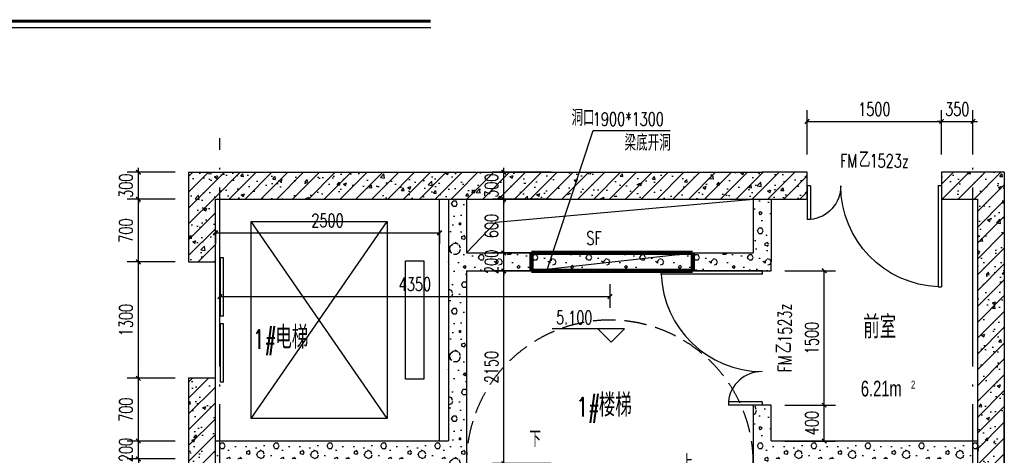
# Model space of a CAD drawing. Extents: x 797781 to 1255204, y 21234 to 1024248.
# Tile 878 of 1056: x 1179382 to 1190366, y 585066 to 589930. Entities that reach past the tile are written whole.
import ezdxf

# ---------------------------------------------------------------- set-up
doc = ezdxf.new("R2010")
doc.units = 0
doc.header["$LTSCALE"] = 1000
doc.header["$MEASUREMENT"] = 0
doc.linetypes.add('230303生产综合楼-平面图_t8$0$DASH', pattern=[0.35, 0.25, -0.1])
doc.linetypes.add('230303生产综合楼-平面图_t8$0$DOTE', pattern=[2.42, 2, -0.2, 0.02, -0.2])
for name, color, linetype in [('230303生产综合楼-平面图_t8$0$A-PLAN-EVTR', 2, 'Continuous'), ('230303生产综合楼-平面图_t8$0$AXIS', 3, 'Continuous'), ('230303生产综合楼-平面图_t8$0$DIM_ELEV', 3, 'Continuous'), ('230303生产综合楼-平面图_t8$0$DIM_LEAD', 3, 'Continuous'), ('230303生产综合楼-平面图_t8$0$DIM_SYMB', 3, 'Continuous'), ('230303生产综合楼-平面图_t8$0$DOOR_FIRE', 4, 'Continuous'), ('230303生产综合楼-平面图_t8$0$DOOR_FIRE_TEXT', 7, 'Continuous'), ('230303生产综合楼-平面图_t8$0$DOTE', 1, '230303生产综合楼-平面图_t8$0$DOTE'), ('230303生产综合楼-平面图_t8$0$DUCT-加压送风管', 1, 'Continuous'), ('230303生产综合楼-平面图_t8$0$H-楼板留洞', 6, 'Continuous'), ('230303生产综合楼-平面图_t8$0$PUB_DIM', 3, 'Continuous'), ('230303生产综合楼-平面图_t8$0$PUB_HATCH', 8, 'Continuous'), ('230303生产综合楼-平面图_t8$0$PUB_TEXT', 7, 'Continuous'), ('230303生产综合楼-平面图_t8$0$SPACE', 7, 'Continuous'), ('230303生产综合楼-平面图_t8$0$WALL', 40, 'Continuous'), ('230303生产综合楼-平面图_t8$0$WINDOW', 4, 'Continuous'), ('230303生产综合楼-平面图_t8$0$条件', 7, 'Continuous'), ('230303生产综合楼-平面图_t8$0$板洞', 6, 'Continuous'), ('230303生产综合楼-平面图_t8$0$轮廓', 2, 'Continuous'), ('PUB_DIM', 3, 'Continuous')]:
    doc.layers.add(name, color=color, linetype=linetype)
doc.styles.add('230303生产综合楼-平面图_t8$0$_HZTXT', font='@HZTXT_E', dxfattribs={"width": 0.7, "bigfont": '@@HZTXT'})
doc.styles.add('230303生产综合楼-平面图_t8$0$_TCH_DIM', font='SIMPLEX', dxfattribs={"bigfont": 'GBCBIG'})
doc.styles.add('230303生产综合楼-平面图_T8$0$_TCH_DIM_T3', font='SIMPLEX', dxfattribs={"width": 0.705882, "bigfont": 'GBCBIG'})
doc.styles.add('230303生产综合楼-平面图_t8$0$_TCH_WINDOW', font='SIMPLEX', dxfattribs={"height": 3.5, "bigfont": 'GBCBIG'})
doc.styles.add('_TCH_DIM_T3', font='SIMPLEX', dxfattribs={"width": 0.705882, "bigfont": 'GBCBIG'})
doc.dimstyles.new('230303生产综合楼-平面图_T8$0$_TCH_ARCH&&50', dxfattribs={"dimtxt": 148.75, "dimasz": 50, "dimexe": 125, "dimexo": 150, "dimgap": 63.125, "dimtad": 1, "dimdec": 0, "dimzin": 0, "dimdsep": 46, "dimtxsty": '230303生产综合楼-平面图_T8$0$_TCH_DIM_T3', "dimblk": '230303生产综合楼-平面图_t8$0$_ArchTick', "dimcen": 0.09, "dimclrt": 7, "dimazin": 2, "dimtfac": 1, "dimtdec": 0, "dimtix": 1, "dimtmove": 2, "dimatfit": 3, "dimfxl": 1, "dimtolj": 1, "dimtzin": 0, "dimarcsym": 0})
doc.dimstyles.new('_TCH_ARCH&&50', dxfattribs={"dimtxt": 148.75, "dimasz": 50, "dimexe": 125, "dimexo": 150, "dimgap": 63.125, "dimtad": 1, "dimdec": 0, "dimzin": 0, "dimdsep": 46, "dimtxsty": '_TCH_DIM_T3', "dimblk": 'ARCHTICK', "dimcen": 0.09, "dimclrt": 7, "dimazin": 2, "dimtfac": 1, "dimtdec": 0, "dimtix": 1, "dimtmove": 2, "dimatfit": 3, "dimfxl": 1, "dimtolj": 1, "dimtzin": 0, "dimarcsym": 0})
pattern_1 = [(45, (0, 0), (-88.388348, 88.388348), []), (50, (0, 0), (358.63009, -31.37607), [37.5, -412.5]), (355, (0, 0), (-69.37567, 376.09607), [30, -330]), (100.4514, (29.9, -2.6), (289.25469, 344.71977), [31.870095, -350.57106]), (46.1842, (0, 100), (533.62052, -82.7595), [56.25, -618.75]), (96.6356, (44.47, 93.1), (467.33135, 487.05894), [47.80514, -525.8565]), (351.1842, (0, 100), (467.33097, 487.0593), [45, -495]), (21, (50, 75), (298.453526, -201.309445), [37.5, -412.5]), (326, (50, 75), (121.65767, 362.57502), [30, -330]), (71.4514, (74.87, 58.22), (420.11131, 161.26525), [31.870095, -350.57106]), (37.5, (0, 0), (6.079928, 166.446927), [0, -326, 0, -335, 0, -331.25]), (7.5, (0, 0), (131.534769, 197.205856), [0, -191, 0, -318.5, 0, -126.25]), (327.5, (-111.5, 0), (266.911218, -11.277436), [0, -125, 0, -390, 0, -517.5]), (317.5, (-161.5, 0), (291.593085, 50.05249), [0, -162.5, 0, -259, 0, -367.5])]
pattern_2 = [(0, (177, -183), (300, 600), [0, -600]), (0, (-174, -264), (300, 600), [0, -600]), (0, (21, -270), (300, 600), [0, -600]), (0, (234, -93), (300, 600), [0, -600]), (0, (-15, -300), (300, 600), [0, -600]), (0, (294, 285), (300, 600), [0, -600]), (0, (111, 237), (300, 600), [0, -600]), (0, (207, 162), (300, 600), [0, -600]), (0, (-282, 150), (300, 600), [0, -600]), (0, (12, 123), (300, 600), [0, -600]), (0, (-102, -30), (300, 600), [0, -600]), (0, (-96, -255), (300, 600), [0, -600]), (0, (129, -279), (300, 600), [0, -600]), (0, (294, -15), (300, 600), [0, -600]), (0, (-267, -108), (300, 600), [0, -600]), (0, (-216, -6), (300, 600), [0, -600]), (0, (18, -48), (300, 600), [0, -600]), (0, (-66, -135), (300, 600), [0, -600]), (0, (-114, 63), (300, 600), [0, -600]), (0, (-39, 288), (300, 600), [0, -600]), (0, (-243, -234), (300, 600), [0, -600]), (0, (87, 165), (300, 600), [0, -600]), (0, (-192, 174), (300, 600), [0, -600]), (0, (-240, 252), (300, 600), [0, -600]), (130.601294, (257.143, 97.143), (-1499.9999834, 1800.0000079), [26.34155, -11037.111]), (18.434949, (214.29, 108.57), (1499.9999945, 599.9999956), [27.10524, -3767.6279]), (90, (214.3, 82.86), (300, 600), [25.71428, -1174.28565]), (161.565051, (240, 74.29), (-1500.0000076, 599.999955), [27.10524, -3767.6279]), (53.130102, (240, 74.29), (300.000001, 600), [28.57143, -2971.4285]), (135, (262.86, -231.43), (-300.000036, 599.99996), [24.24366, -1672.8126]), (45, (228.57, -231.43), (299.999998, 599.999998), [24.24366, -1672.8126]), (135, (245.71, -248.57), (-300.000036, 599.99996), [24.24366, -1672.8126]), (45, (245.71, -248.57), (299.999998, 599.999998), [24.24366, -1672.8126]), (116.56505, (-25.7, 171.43), (-5e-05, 1199.99997), [31.94383, -638.8765]), (180, (-40, 200), (-300, 600), [34.28572, -565.71425]), (63.43495, (-88.57, 171.43), (3e-06, 1200), [31.94383, -638.8765]), (116.56505, (-74.3, 142.86), (-5e-05, 1199.99997), [31.94383, -638.8765]), (0, (-74.3, 142.86), (300, 600), [34.28572, -565.71425]), (63.43495, (-40, 142.86), (3e-06, 1200), [31.94383, -638.8765]), (107.102728, (200, -31.429), (-899.9999656, 3000.00000484), [38.86135, -16282.9025]), (143.972626, (188.57, 5.714), (-5699.9999277, 4199.9999952), [38.86135, -8122.02]), (180, (157.14, 28.6), (-300, 600), [37.14286, -562.8571]), (36.0273733, (88.57, 5.714), (5699.9999579, 4199.9999547), [38.86135, -8122.02]), (71.565051, (77.14, -28.57), (900.0000046, 2999.999995), [36.14032, -3758.5928]), (107.102728, (88.571, -65.714), (-899.9999656, 3000.00000484), [38.86135, -16282.9025]), (143.972626, (120, -88.57), (-5699.9999277, 4199.9999952), [38.86135, -8122.02]), (0, (120, -88.6), (300, 600), [37.14286, -562.8571]), (36.0273733, (157.143, -88.57), (5699.9999579, 4199.9999547), [38.86135, -8122.02]), (71.565051, (188.57, -65.71), (900.0000046, 2999.999995), [36.14032, -3758.5928]), (150.255118, (205.714, 248.57), (-900.000002, 599.9999926), [23.03502, -4814.3196]), (90, (185.7, 237.14), (300, 600), [22.85714, -1177.14275]), (29.744881, (185.714, 237.14), (900.0000005, 599.999997), [23.03502, -4814.3196]), (116.56505, (65.7, -177.14), (-5e-05, 1199.99997), [31.94383, -638.8765]), (168.690067, (51.43, -148.57), (-2700.000002, 599.999985), [29.13725, -6089.6855]), (41.185925, (0, -162.857), (7499.99995456, 6599.9999423), [30.37184, -12725.802]), (90, (0, -191.43), (300, 600), [28.57143, -1171.4285]), (138.814074, (22.857, -211.429), (-7499.9998667, 6600.00004204), [30.37184, -12725.802]), (16.6992442, (22.857, -211.429), (9899.9999255, 2999.9999686), [29.82945, -12498.5375]), (60.945396, (51.43, -202.857), (299.9999992, 599.9999947), [29.41609, -12325.3395]), (109.983106, (-185.714, 74.286), (-1500.00000565, 4199.9999889), [33.442, -14012.1975]), (155.556045, (-197.143, 105.714), (-3900.00001487, 1799.9999626), [34.52299, -14465.1315]), (24.4439547, (-260, 105.714), (3900.00000195, 1799.99999134), [34.52299, -14465.1315]), (70.0168934, (-271.429, 74.286), (1500.0000045, 4199.9999896), [33.442, -14012.1975]), (109.983106, (-260, 42.857), (-1500.00000565, 4199.9999889), [33.442, -14012.1975]), (160.016893, (-228.57, 31.43), (-1500.0000009, 599.9999727), [33.442, -6989.3775]), (19.9831065, (-228.57, 31.43), (1499.9999918, 599.999999), [33.442, -6989.3775]), (70.0168934, (-197.143, 42.857), (1500.0000045, 4199.9999896), [33.442, -14012.1975]), (122.005383, (37.14, 20), (-300.0000403, 599.9999694), [26.95423, -5633.434]), (18.434949, (-2.86, 34.29), (1499.9999945, 599.9999956), [27.10524, -3767.6279]), (90, (-2.86, 8.57), (300, 600), [25.71428, -1174.28565]), (161.565051, (22.86, 0), (-1500.0000076, 599.999955), [27.10524, -3767.6279]), (54.4623222, (22.857, 0), (2099.999997, 2999.9999955), [24.57807, -10298.2115]), (116.56505, (-137.14, -125.7), (-5e-05, 1199.99997), [31.94383, -638.8765]), (180, (-151.4, -97.14), (-300, 600), [31.42857, -568.5714]), (59.0362434, (-200, -125.714), (300.000001, 599.999997), [33.31973, -6963.822]), (120.963756, (-182.857, -154.286), (-300.000041, 599.9999724), [33.31973, -6963.822]), (0, (-182.86, -154.3), (300, 600), [31.42857, -568.5714]), (63.43495, (-151.43, -154.3), (3e-06, 1200), [31.94383, -638.8765])]

# ---------------------------------------------------------------- blocks, each defined once
blk = doc.blocks.new('_ArchTick')
at = {"color": 0, "linetype": 'ByBlock', "const_width": 0.4}
blk.add_lwpolyline([(-0.5, -0.5), (0.5, 0.5)], dxfattribs=at)
blk = doc.blocks.new('*D2518')
at = {"layer": 'Defpoints', "color": 0, "transparency": 16777216}
for p in [(1181566, 587698), (1184066, 587698), (1184066, 587551)]:
    blk.add_point(p, dxfattribs=at)
at = {"layer": 'PUB_DIM', "color": 0, "lineweight": -2, "transparency": 16777216}
for p, q in [((1181566, 587551), (1184066, 587551)), ((1181566, 587548), (1181566, 587426)), ((1184066, 587548), (1184066, 587426))]:
    blk.add_line(p, q, dxfattribs=at)
at = {"layer": 'PUB_DIM', "color": 0, "lineweight": -2, "transparency": 16777216, "xscale": 50, "yscale": 50, "zscale": 50, "rotation": 180}
blk.add_blockref('_ArchTick', (1181566, 587551), dxfattribs=at)
at = {"layer": 'PUB_DIM', "color": 0, "lineweight": -2, "transparency": 16777216, "xscale": 50, "yscale": 50, "zscale": 50}
blk.add_blockref('_ArchTick', (1184066, 587551), dxfattribs=at)
at = {"layer": 'PUB_DIM', "color": 7, "transparency": 16777216, "insert": (1182816, 587689), "char_height": 148.8, "attachment_point": 5, "style": '_TCH_DIM_T3'}
blk.add_mtext('\\A1;2500', dxfattribs=at)
blk = doc.blocks.new('230303生产综合楼-平面图_t8$0$_ArchTick')
at = {"color": 0, "linetype": 'ByBlock', "const_width": 0.3}
blk.add_lwpolyline([(-0.5, -0.5), (0.5, 0.5)], dxfattribs=at)
blk = doc.blocks.new('*D3334')
at = {"layer": '230303生产综合楼-平面图_t8$0$PUB_DIM', "color": 0, "lineweight": -2, "transparency": 16777216}
for p, q in [((1181616, 586976), (1181616, 586713)), ((1185966, 586976), (1185966, 586713)), ((1181616, 586838), (1185966, 586838))]:
    blk.add_line(p, q, dxfattribs=at)
at = {"layer": 'Defpoints', "color": 0, "transparency": 16777216}
for p in [(1181616, 587126), (1185966, 587126), (1185966, 586838)]:
    blk.add_point(p, dxfattribs=at)
at = {"layer": '230303生产综合楼-平面图_t8$0$PUB_DIM', "color": 0, "lineweight": -2, "transparency": 16777216, "xscale": 50, "yscale": 50, "zscale": 50, "rotation": 180}
blk.add_blockref('230303生产综合楼-平面图_t8$0$_ArchTick', (1181616, 586838), dxfattribs=at)
at = {"layer": '230303生产综合楼-平面图_t8$0$PUB_DIM', "color": 0, "lineweight": -2, "transparency": 16777216, "xscale": 50, "yscale": 50, "zscale": 50}
blk.add_blockref('230303生产综合楼-平面图_t8$0$_ArchTick', (1185966, 586838), dxfattribs=at)
at = {"layer": '230303生产综合楼-平面图_t8$0$PUB_DIM', "color": 7, "transparency": 16777216, "insert": (1183791, 586976), "char_height": 148.8, "attachment_point": 5, "style": '230303生产综合楼-平面图_T8$0$_TCH_DIM_T3'}
blk.add_mtext('\\A1;4350', dxfattribs=at)
blk = doc.blocks.new('*D3803')
at = {"layer": '230303生产综合楼-平面图_t8$0$AXIS', "color": 0, "lineweight": -2, "transparency": 16777216}
for p, q in [((1185311, 588226), (1184657, 588226)), ((1184782, 588226), (1184782, 588276)), ((1184782, 587926), (1184782, 588226)), ((1185311, 587926), (1184657, 587926)), ((1184782, 587926), (1184782, 587876))]:
    blk.add_line(p, q, dxfattribs=at)
at = {"layer": 'Defpoints', "color": 0, "transparency": 16777216}
for p in [(1184782, 588226), (1185461, 588226), (1185461, 587926)]:
    blk.add_point(p, dxfattribs=at)
at = {"layer": '230303生产综合楼-平面图_t8$0$AXIS', "color": 0, "lineweight": -2, "transparency": 16777216, "xscale": 50, "yscale": 50, "zscale": 50}
for p, rotation in [((1184782, 588226), 270), ((1184782, 587926), 90)]:
    blk.add_blockref('230303生产综合楼-平面图_t8$0$_ArchTick', p, dxfattribs=dict(at, rotation=rotation))
at = {"layer": '230303生产综合楼-平面图_t8$0$AXIS', "color": 7, "transparency": 16777216, "insert": (1184645, 588076), "char_height": 148.8, "attachment_point": 5, "rotation": 90, "style": '230303生产综合楼-平面图_T8$0$_TCH_DIM_T3'}
blk.add_mtext('\\A1;300', dxfattribs=at)
blk = doc.blocks.new('*D3804')
at = {"layer": '230303生产综合楼-平面图_t8$0$AXIS', "color": 0, "lineweight": -2, "transparency": 16777216}
for p, q in [((1185311, 587926), (1184657, 587926)), ((1184782, 587326), (1184782, 587926)), ((1185311, 587326), (1184657, 587326))]:
    blk.add_line(p, q, dxfattribs=at)
at = {"layer": 'Defpoints', "color": 0, "transparency": 16777216}
for p in [(1184782, 587926), (1185461, 587926), (1185461, 587326)]:
    blk.add_point(p, dxfattribs=at)
at = {"layer": '230303生产综合楼-平面图_t8$0$AXIS', "color": 0, "lineweight": -2, "transparency": 16777216, "xscale": 50, "yscale": 50, "zscale": 50}
for p, rotation in [((1184782, 587926), 90), ((1184782, 587326), 270)]:
    blk.add_blockref('230303生产综合楼-平面图_t8$0$_ArchTick', p, dxfattribs=dict(at, rotation=rotation))
at = {"layer": '230303生产综合楼-平面图_t8$0$AXIS', "color": 7, "transparency": 16777216, "insert": (1184645, 587626), "char_height": 148.8, "attachment_point": 5, "rotation": 90, "style": '230303生产综合楼-平面图_T8$0$_TCH_DIM_T3'}
blk.add_mtext('\\A1;600', dxfattribs=at)
blk = doc.blocks.new('*D3805')
at = {"layer": '230303生产综合楼-平面图_t8$0$AXIS', "color": 0, "lineweight": -2, "transparency": 16777216}
for p, q in [((1185311, 587326), (1184657, 587326)), ((1184782, 587326), (1184782, 587376)), ((1184782, 587126), (1184782, 587326)), ((1185311, 587126), (1184657, 587126)), ((1184782, 587126), (1184782, 587076))]:
    blk.add_line(p, q, dxfattribs=at)
at = {"layer": 'Defpoints', "color": 0, "transparency": 16777216}
for p in [(1184782, 587326), (1185461, 587326), (1185461, 587126)]:
    blk.add_point(p, dxfattribs=at)
at = {"layer": '230303生产综合楼-平面图_t8$0$AXIS', "color": 0, "lineweight": -2, "transparency": 16777216, "xscale": 50, "yscale": 50, "zscale": 50}
for p, rotation in [((1184782, 587326), 270), ((1184782, 587126), 90)]:
    blk.add_blockref('230303生产综合楼-平面图_t8$0$_ArchTick', p, dxfattribs=dict(at, rotation=rotation))
at = {"layer": '230303生产综合楼-平面图_t8$0$AXIS', "color": 7, "transparency": 16777216, "insert": (1184645, 587226), "char_height": 148.8, "attachment_point": 5, "rotation": 90, "style": '230303生产综合楼-平面图_T8$0$_TCH_DIM_T3'}
blk.add_mtext('\\A1;200', dxfattribs=at)
blk = doc.blocks.new('*D3806')
at = {"layer": '230303生产综合楼-平面图_t8$0$AXIS', "color": 0, "lineweight": -2, "transparency": 16777216}
for p, q in [((1185311, 587126), (1184657, 587126)), ((1184782, 584976), (1184782, 587126)), ((1185311, 584976), (1184657, 584976))]:
    blk.add_line(p, q, dxfattribs=at)
at = {"layer": 'Defpoints', "color": 0, "transparency": 16777216}
for p in [(1184782, 587126), (1185461, 587126), (1185461, 584976)]:
    blk.add_point(p, dxfattribs=at)
at = {"layer": '230303生产综合楼-平面图_t8$0$AXIS', "color": 0, "lineweight": -2, "transparency": 16777216, "xscale": 50, "yscale": 50, "zscale": 50}
for p, rotation in [((1184782, 587126), 90), ((1184782, 584976), 270)]:
    blk.add_blockref('230303生产综合楼-平面图_t8$0$_ArchTick', p, dxfattribs=dict(at, rotation=rotation))
at = {"layer": '230303生产综合楼-平面图_t8$0$AXIS', "color": 7, "transparency": 16777216, "insert": (1184645, 586051), "char_height": 148.8, "attachment_point": 5, "rotation": 90, "style": '230303生产综合楼-平面图_T8$0$_TCH_DIM_T3'}
blk.add_mtext('\\A1;2150', dxfattribs=at)
blk = doc.blocks.new('*D3810')
at = {"layer": '230303生产综合楼-平面图_t8$0$PUB_DIM', "color": 0, "lineweight": -2, "transparency": 16777216}
for p, q in [((1187916, 587126), (1188482, 587126)), ((1188357, 585626), (1188357, 587126)), ((1187916, 585626), (1188482, 585626))]:
    blk.add_line(p, q, dxfattribs=at)
at = {"layer": 'Defpoints', "color": 0, "transparency": 16777216}
for p in [(1187766, 587126), (1188357, 587126), (1187766, 585626)]:
    blk.add_point(p, dxfattribs=at)
at = {"layer": '230303生产综合楼-平面图_t8$0$PUB_DIM', "color": 0, "lineweight": -2, "transparency": 16777216, "xscale": 50, "yscale": 50, "zscale": 50}
for p, rotation in [((1188357, 587126), 90), ((1188357, 585626), 270)]:
    blk.add_blockref('230303生产综合楼-平面图_t8$0$_ArchTick', p, dxfattribs=dict(at, rotation=rotation))
at = {"layer": '230303生产综合楼-平面图_t8$0$PUB_DIM', "color": 7, "transparency": 16777216, "insert": (1188219, 586376), "char_height": 148.8, "attachment_point": 5, "rotation": 90, "style": '230303生产综合楼-平面图_T8$0$_TCH_DIM_T3'}
blk.add_mtext('\\A1;1500', dxfattribs=at)
blk = doc.blocks.new('*D3811')
at = {"layer": '230303生产综合楼-平面图_t8$0$PUB_DIM', "color": 0, "lineweight": -2, "transparency": 16777216}
for p, q in [((1187916, 585626), (1188482, 585626)), ((1188357, 585226), (1188357, 585626)), ((1187916, 585226), (1188482, 585226))]:
    blk.add_line(p, q, dxfattribs=at)
at = {"layer": 'Defpoints', "color": 0, "transparency": 16777216}
for p in [(1187766, 585626), (1188357, 585626), (1187766, 585226)]:
    blk.add_point(p, dxfattribs=at)
at = {"layer": '230303生产综合楼-平面图_t8$0$PUB_DIM', "color": 0, "lineweight": -2, "transparency": 16777216, "xscale": 50, "yscale": 50, "zscale": 50}
for p, rotation in [((1188357, 585626), 90), ((1188357, 585226), 270)]:
    blk.add_blockref('230303生产综合楼-平面图_t8$0$_ArchTick', p, dxfattribs=dict(at, rotation=rotation))
at = {"layer": '230303生产综合楼-平面图_t8$0$PUB_DIM', "color": 7, "transparency": 16777216, "insert": (1188219, 585426), "char_height": 148.8, "attachment_point": 5, "rotation": 90, "style": '230303生产综合楼-平面图_T8$0$_TCH_DIM_T3'}
blk.add_mtext('\\A1;400', dxfattribs=at)
blk = doc.blocks.new('*D3812')
at = {"layer": '230303生产综合楼-平面图_t8$0$PUB_DIM', "color": 0, "lineweight": -2, "transparency": 16777216}
for p, q in [((1189666, 588426), (1189666, 588919)), ((1190016, 588426), (1190016, 588919)), ((1189666, 588794), (1189616, 588794)), ((1189666, 588794), (1190016, 588794)), ((1190016, 588794), (1190066, 588794))]:
    blk.add_line(p, q, dxfattribs=at)
at = {"layer": 'Defpoints', "color": 0, "transparency": 16777216}
for p in [(1190016, 588794), (1189666, 588276), (1190016, 588276)]:
    blk.add_point(p, dxfattribs=at)
at = {"layer": '230303生产综合楼-平面图_t8$0$PUB_DIM', "color": 0, "lineweight": -2, "transparency": 16777216, "xscale": 50, "yscale": 50, "zscale": 50}
blk.add_blockref('230303生产综合楼-平面图_t8$0$_ArchTick', (1189666, 588794), dxfattribs=at)
at = {"layer": '230303生产综合楼-平面图_t8$0$PUB_DIM', "color": 0, "lineweight": -2, "transparency": 16777216, "xscale": 50, "yscale": 50, "zscale": 50, "rotation": 180}
blk.add_blockref('230303生产综合楼-平面图_t8$0$_ArchTick', (1190016, 588794), dxfattribs=at)
at = {"layer": '230303生产综合楼-平面图_t8$0$PUB_DIM', "color": 7, "transparency": 16777216, "insert": (1189841, 588931), "char_height": 148.8, "attachment_point": 5, "style": '230303生产综合楼-平面图_T8$0$_TCH_DIM_T3'}
blk.add_mtext('\\A1;350', dxfattribs=at)
blk = doc.blocks.new('*D3813')
at = {"layer": '230303生产综合楼-平面图_t8$0$PUB_DIM', "color": 0, "lineweight": -2, "transparency": 16777216}
for p, q in [((1188166, 588426), (1188166, 588919)), ((1189666, 588426), (1189666, 588919)), ((1188166, 588794), (1189666, 588794))]:
    blk.add_line(p, q, dxfattribs=at)
at = {"layer": 'Defpoints', "color": 0, "transparency": 16777216}
for p in [(1189666, 588794), (1188166, 588276), (1189666, 588276)]:
    blk.add_point(p, dxfattribs=at)
at = {"layer": '230303生产综合楼-平面图_t8$0$PUB_DIM', "color": 0, "lineweight": -2, "transparency": 16777216, "xscale": 50, "yscale": 50, "zscale": 50, "rotation": 180}
blk.add_blockref('230303生产综合楼-平面图_t8$0$_ArchTick', (1188166, 588794), dxfattribs=at)
at = {"layer": '230303生产综合楼-平面图_t8$0$PUB_DIM', "color": 0, "lineweight": -2, "transparency": 16777216, "xscale": 50, "yscale": 50, "zscale": 50}
blk.add_blockref('230303生产综合楼-平面图_t8$0$_ArchTick', (1189666, 588794), dxfattribs=at)
at = {"layer": '230303生产综合楼-平面图_t8$0$PUB_DIM', "color": 7, "transparency": 16777216, "insert": (1188916, 588931), "char_height": 148.8, "attachment_point": 5, "style": '230303生产综合楼-平面图_T8$0$_TCH_DIM_T3'}
blk.add_mtext('\\A1;1500', dxfattribs=at)
blk = doc.blocks.new('*D3823')
at = {"layer": '230303生产综合楼-平面图_t8$0$PUB_DIM', "color": 0, "lineweight": -2, "transparency": 16777216}
for p, q in [((1181116, 585226), (1180581, 585226)), ((1180706, 585226), (1180706, 585276)), ((1180706, 585026), (1180706, 585226)), ((1181116, 585026), (1180581, 585026)), ((1180706, 585026), (1180706, 584976))]:
    blk.add_line(p, q, dxfattribs=at)
at = {"layer": 'Defpoints', "color": 0, "transparency": 16777216}
for p in [(1180706, 585226), (1181266, 585226), (1181266, 585026)]:
    blk.add_point(p, dxfattribs=at)
at = {"layer": '230303生产综合楼-平面图_t8$0$PUB_DIM', "color": 0, "lineweight": -2, "transparency": 16777216, "xscale": 50, "yscale": 50, "zscale": 50}
for p, rotation in [((1180706, 585226), 270), ((1180706, 585026), 90)]:
    blk.add_blockref('230303生产综合楼-平面图_t8$0$_ArchTick', p, dxfattribs=dict(at, rotation=rotation))
at = {"layer": '230303生产综合楼-平面图_t8$0$PUB_DIM', "color": 7, "transparency": 16777216, "insert": (1180568, 585126), "char_height": 148.8, "attachment_point": 5, "rotation": 90, "style": '230303生产综合楼-平面图_T8$0$_TCH_DIM_T3'}
blk.add_mtext('\\A1;200', dxfattribs=at)
blk = doc.blocks.new('*D3824')
at = {"layer": '230303生产综合楼-平面图_t8$0$PUB_DIM', "color": 0, "lineweight": -2, "transparency": 16777216}
for p, q in [((1181116, 585926), (1180581, 585926)), ((1180706, 585226), (1180706, 585926)), ((1181116, 585226), (1180581, 585226))]:
    blk.add_line(p, q, dxfattribs=at)
at = {"layer": 'Defpoints', "color": 0, "transparency": 16777216}
for p in [(1180706, 585926), (1181266, 585926), (1181266, 585226)]:
    blk.add_point(p, dxfattribs=at)
at = {"layer": '230303生产综合楼-平面图_t8$0$PUB_DIM', "color": 0, "lineweight": -2, "transparency": 16777216, "xscale": 50, "yscale": 50, "zscale": 50}
for p, rotation in [((1180706, 585926), 90), ((1180706, 585226), 270)]:
    blk.add_blockref('230303生产综合楼-平面图_t8$0$_ArchTick', p, dxfattribs=dict(at, rotation=rotation))
at = {"layer": '230303生产综合楼-平面图_t8$0$PUB_DIM', "color": 7, "transparency": 16777216, "insert": (1180568, 585576), "char_height": 148.8, "attachment_point": 5, "rotation": 90, "style": '230303生产综合楼-平面图_T8$0$_TCH_DIM_T3'}
blk.add_mtext('\\A1;700', dxfattribs=at)
blk = doc.blocks.new('*D3825')
at = {"layer": '230303生产综合楼-平面图_t8$0$PUB_DIM', "color": 0, "lineweight": -2, "transparency": 16777216}
for p, q in [((1181116, 587226), (1180581, 587226)), ((1180706, 585926), (1180706, 587226)), ((1181116, 585926), (1180581, 585926))]:
    blk.add_line(p, q, dxfattribs=at)
at = {"layer": 'Defpoints', "color": 0, "transparency": 16777216}
for p in [(1180706, 587226), (1181266, 587226), (1181266, 585926)]:
    blk.add_point(p, dxfattribs=at)
at = {"layer": '230303生产综合楼-平面图_t8$0$PUB_DIM', "color": 0, "lineweight": -2, "transparency": 16777216, "xscale": 50, "yscale": 50, "zscale": 50}
for p, rotation in [((1180706, 587226), 90), ((1180706, 585926), 270)]:
    blk.add_blockref('230303生产综合楼-平面图_t8$0$_ArchTick', p, dxfattribs=dict(at, rotation=rotation))
at = {"layer": '230303生产综合楼-平面图_t8$0$PUB_DIM', "color": 7, "transparency": 16777216, "insert": (1180568, 586576), "char_height": 148.8, "attachment_point": 5, "rotation": 90, "style": '230303生产综合楼-平面图_T8$0$_TCH_DIM_T3'}
blk.add_mtext('\\A1;1300', dxfattribs=at)
blk = doc.blocks.new('*D3826')
at = {"layer": '230303生产综合楼-平面图_t8$0$PUB_DIM', "color": 0, "lineweight": -2, "transparency": 16777216}
for p, q in [((1181116, 587926), (1180581, 587926)), ((1180706, 587226), (1180706, 587926)), ((1181116, 587226), (1180581, 587226))]:
    blk.add_line(p, q, dxfattribs=at)
at = {"layer": 'Defpoints', "color": 0, "transparency": 16777216}
for p in [(1180706, 587926), (1181266, 587926), (1181266, 587226)]:
    blk.add_point(p, dxfattribs=at)
at = {"layer": '230303生产综合楼-平面图_t8$0$PUB_DIM', "color": 0, "lineweight": -2, "transparency": 16777216, "xscale": 50, "yscale": 50, "zscale": 50}
for p, rotation in [((1180706, 587926), 90), ((1180706, 587226), 270)]:
    blk.add_blockref('230303生产综合楼-平面图_t8$0$_ArchTick', p, dxfattribs=dict(at, rotation=rotation))
at = {"layer": '230303生产综合楼-平面图_t8$0$PUB_DIM', "color": 7, "transparency": 16777216, "insert": (1180568, 587576), "char_height": 148.8, "attachment_point": 5, "rotation": 90, "style": '230303生产综合楼-平面图_T8$0$_TCH_DIM_T3'}
blk.add_mtext('\\A1;700', dxfattribs=at)
blk = doc.blocks.new('*D3827')
at = {"layer": '230303生产综合楼-平面图_t8$0$PUB_DIM', "color": 0, "lineweight": -2, "transparency": 16777216}
for p, q in [((1181116, 588226), (1180581, 588226)), ((1180706, 588226), (1180706, 588276)), ((1180706, 587926), (1180706, 588226)), ((1181116, 587926), (1180581, 587926)), ((1180706, 587926), (1180706, 587876))]:
    blk.add_line(p, q, dxfattribs=at)
at = {"layer": 'Defpoints', "color": 0, "transparency": 16777216}
for p in [(1180706, 588226), (1181266, 588226), (1181266, 587926)]:
    blk.add_point(p, dxfattribs=at)
at = {"layer": '230303生产综合楼-平面图_t8$0$PUB_DIM', "color": 0, "lineweight": -2, "transparency": 16777216, "xscale": 50, "yscale": 50, "zscale": 50}
for p, rotation in [((1180706, 588226), 270), ((1180706, 587926), 90)]:
    blk.add_blockref('230303生产综合楼-平面图_t8$0$_ArchTick', p, dxfattribs=dict(at, rotation=rotation))
at = {"layer": '230303生产综合楼-平面图_t8$0$PUB_DIM', "color": 7, "transparency": 16777216, "insert": (1180568, 588076), "char_height": 148.8, "attachment_point": 5, "rotation": 90, "style": '230303生产综合楼-平面图_T8$0$_TCH_DIM_T3'}
blk.add_mtext('\\A1;300', dxfattribs=at)
blk = doc.blocks.new('230303生产综合楼-平面图_t8$0$$DorLib2D$00000225')
at = {"color": 0}
for p, q in [((0.475, -0.0014), (0.475, 0.7521)), ((0.475, 0.7521), (0.5, 0.7521)), ((0.5, -0.0014), (0.5, 0.7521)), ((-0.5, 0), (-0.5, 0.252)), ((-0.475, 0.252), (-0.5, 0.252)), ((-0.475, 0), (-0.475, 0.252)), ((-0.475, 0), (-0.5, 0)), ((0.475, -0.0014), (0.5, -0.0014))]:
    blk.add_line(p, q, dxfattribs=at)
for centre, radius, start, end in [((0.5046, -0.0019), 0.7546, 92.24927, 179.72377), ((-0.5008, 0.0026), 0.2508, 359.78987, 84.09744)]:
    blk.add_arc(centre, radius, start, end, dxfattribs=at)
blk = doc.blocks.new('230303生产综合楼-平面图_t8$0$$DORLIB2D$00000127')
at = {"color": 0}
for points in [[(-0.5333, 0.7949), (-0.5333, 0.6904)], [(-0.0333, 0.7949), (-0.5333, 0.7949)], [(-0.0333, 0.7949), (-0.0333, 0.6904)], [(0.5333, 0.7949), (0.0333, 0.7949)], [(0.0333, 0.7949), (0.0333, 0.6904)], [(0.5333, 0.7949), (0.5333, 0.6904)], [(-0.0333, 0.6904), (-0.5333, 0.6904)], [(0.5333, 0.6904), (0.0333, 0.6904)], [(0.5, 0.5), (-0.5, 0.5)]]:
    blk.add_lwpolyline(points, dxfattribs=at)

msp = doc.modelspace()

# ---------------------------------------------------------------- hatches: boundary and pattern name
at = {"layer": '230303生产综合楼-平面图_t8$0$PUB_HATCH'}
h = msp.add_hatch(dxfattribs=at)
h.set_pattern_fill('钢筋混凝土', color=256, scale=50, style=0)
h.set_pattern_definition(pattern_1)
h.paths.add_polyline_path([(1181265.8, 588226.4), (1181565.8, 587926.4), (1184265.8, 587926.4), (1184265.8, 588226.4)])
h = msp.add_hatch(dxfattribs=at)
h.set_pattern_fill('钢筋混凝土', color=256, scale=50, style=0)
h.set_pattern_definition(pattern_1)
h.paths.add_polyline_path([(1181265.8, 588226.4), (1181265.8, 587226.4), (1181565.8, 587226.4), (1181565.8, 587926.4)])
h = msp.add_hatch(dxfattribs=at)
h.set_pattern_fill('钢筋混凝土', color=256, scale=50, style=0)
h.set_pattern_definition(pattern_1)
h.paths.add_polyline_path([(1184265.8, 588226.4), (1184265.8, 587926.4), (1187665.8, 587926.4), (1187665.8, 588226.4)])
h = msp.add_hatch(dxfattribs=at)
h.set_pattern_fill('钢筋混凝土', color=256, scale=50, style=0)
h.set_pattern_definition(pattern_1)
h.paths.add_polyline_path([(1187665.8, 587926.4), (1188165.8, 587926.4), (1188165.8, 588226.4), (1187665.8, 588226.4)])
h = msp.add_hatch(dxfattribs=at)
h.set_pattern_fill('钢筋混凝土', color=256, scale=50, style=0)
h.set_pattern_definition(pattern_1)
h.paths.add_polyline_path([(1190365.8, 588226.4), (1189665.8, 588226.4), (1189665.8, 587926.4), (1190065.8, 587926.4)])
h = msp.add_hatch(dxfattribs=at)
h.set_pattern_fill('钢筋混凝土', color=256, scale=50, style=0)
h.set_pattern_definition(pattern_1)
h.paths.add_polyline_path([(1190365.8, 588226.4), (1190065.8, 587926.4), (1190065.8, 585126.4), (1190365.8, 585126.4)])
h = msp.add_hatch(dxfattribs=at)
h.set_pattern_fill('加气混凝土', color=256, scale=50, style=0)
h.set_pattern_definition(pattern_2)
h.paths.add_polyline_path([(1184365.8, 587926.4), (1184165.8, 587926.4), (1184165.8, 587226.3), (1184299.1, 587226.3), (1184365.8, 587326.3)])
h = msp.add_hatch(dxfattribs=at)
h.set_pattern_fill('加气混凝土', color=256, scale=50, style=0)
h.set_pattern_definition(pattern_2)
h.paths.add_polyline_path([(1187765.8, 587926.4), (1187565.8, 587926.4), (1187565.8, 587326.3), (1187632.5, 587226.3), (1187765.8, 587226.3)])
h = msp.add_hatch(dxfattribs=at)
h.set_pattern_fill('加气混凝土', color=256, scale=50, style=0)
h.set_pattern_definition(pattern_2)
h.paths.add_polyline_path([(1184299.1, 587226.3), (1184365.8, 587126.3), (1187565.8, 587126.3), (1187632.5, 587226.3), (1187565.8, 587326.3), (1184365.8, 587326.3)])
h = msp.add_hatch(dxfattribs=at)
h.set_pattern_fill('加气混凝土', color=256, scale=50, style=0)
h.set_pattern_definition(pattern_2)
h.paths.add_polyline_path([(1184299.1, 587226.3), (1184165.8, 587226.3), (1184165.8, 585226.4), (1184232.5, 585126.4), (1184365.8, 585126.4), (1184365.8, 587126.3)])
h = msp.add_hatch(dxfattribs=at)
h.set_pattern_fill('加气混凝土', color=256, scale=50, style=0)
h.set_pattern_definition(pattern_2)
h.paths.add_polyline_path([(1187565.8, 587126.3), (1187765.8, 587126.3), (1187765.8, 587226.3), (1187632.5, 587226.3)])
h = msp.add_hatch(dxfattribs=at)
h.set_pattern_fill('钢筋混凝土', color=256, scale=50, style=0)
h.set_pattern_definition(pattern_1)
h.paths.add_polyline_path([(1181565.8, 585126.4), (1181565.8, 585926.4), (1181265.8, 585926.4), (1181265.8, 585126.4)])
h = msp.add_hatch(dxfattribs=at)
h.set_pattern_fill('加气混凝土', color=256, scale=50, style=0)
h.set_pattern_definition(pattern_2)
h.paths.add_polyline_path([(1187765.8, 585226.4), (1187765.8, 585626.3), (1187565.8, 585626.3), (1187565.8, 585126.4), (1187699.1, 585126.4)])
h = msp.add_hatch(dxfattribs=at)
h.set_pattern_fill('加气混凝土', color=256, scale=50, style=0)
h.set_pattern_definition(pattern_2)
h.paths.add_polyline_path([(1181565.8, 585226.4), (1181565.8, 585026.4), (1184165.8, 585026.4), (1184232.5, 585126.4), (1184165.8, 585226.4)])
h = msp.add_hatch(dxfattribs=at)
h.set_pattern_fill('加气混凝土', color=256, scale=50, style=0)
h.set_pattern_definition(pattern_2)
h.paths.add_polyline_path([(1187699.1, 585126.4), (1187765.8, 585026.4), (1190065.8, 585026.4), (1190065.8, 585226.4), (1187765.8, 585226.4)])
h = msp.add_hatch(dxfattribs=at)
h.set_pattern_fill('钢筋混凝土', color=256, scale=50, style=0)
h.set_pattern_definition(pattern_1)
h.paths.add_polyline_path([(1181265.8, 585126.4), (1181265.8, 584326.4), (1181565.8, 584326.4), (1181565.8, 585126.4)])
h = msp.add_hatch(dxfattribs=at)
h.set_pattern_fill('加气混凝土', color=256, scale=50, style=0)
h.set_pattern_definition(pattern_2)
h.paths.add_polyline_path([(1184232.5, 585126.4), (1184165.8, 585026.4), (1184165.8, 582326.4), (1184232.5, 582226.4), (1184365.8, 582226.4), (1184365.8, 585126.4)])
h = msp.add_hatch(dxfattribs=at)
h.set_pattern_fill('加气混凝土', color=256, scale=50, style=0)
h.set_pattern_definition(pattern_2)
h.paths.add_polyline_path([(1187699.1, 585126.4), (1187565.8, 585126.4), (1187565.8, 582226.4), (1187699.1, 582226.4), (1187765.8, 582326.4), (1187765.8, 585026.4)])
h = msp.add_hatch(dxfattribs=at)
h.set_pattern_fill('钢筋混凝土', color=256, scale=50, style=0)
h.set_pattern_definition(pattern_1)
h.paths.add_polyline_path([(1190365.8, 585126.4), (1190065.8, 585126.4), (1190065.8, 583326.4), (1190365.8, 583326.4)])

# ---------------------------------------------------------------- linework, layer by layer
at = {"layer": '230303生产综合楼-平面图_t8$0$A-PLAN-EVTR'}
for p, q in [((1181965.8, 585476.4), (1183480.8, 587676.4)), ((1183480.8, 585476.4), (1181965.8, 587676.4)), ((1181965.8, 587676.4), (1183480.8, 587676.4)), ((1181965.8, 585476.4), (1181965.8, 587676.4)), ((1183480.8, 587676.4), (1183480.8, 585476.4)), ((1183685.8, 587236.4), (1183890.8, 587236.4)), ((1183685.8, 585916.4), (1183685.8, 587236.4)), ((1183890.8, 587236.4), (1183890.8, 585916.4)), ((1183890.8, 585916.4), (1183685.8, 585916.4)), ((1183480.8, 585476.4), (1181965.8, 585476.4))]:
    msp.add_line(p, q, dxfattribs=at)
at = {"layer": '230303生产综合楼-平面图_t8$0$DIM_ELEV'}
for p, q in [((1186130.7, 586477.9), (1185320.7, 586477.9)), ((1185980.7, 586327.9), (1185830.7, 586477.9)), ((1185980.7, 586327.9), (1186130.7, 586477.9))]:
    msp.add_line(p, q, dxfattribs=at)
at = {"layer": '230303生产综合楼-平面图_t8$0$DIM_LEAD'}
for p, q in [((1185261.4, 587126.3), (1185781.1, 588693.6)), ((1185261.4, 587126.3), (1185781.1, 588693.6)), ((1185781.1, 588693.6), (1186638.5, 588693.6))]:
    msp.add_line(p, q, dxfattribs=at)
at = {"layer": '230303生产综合楼-平面图_t8$0$DIM_SYMB', "const_width": 35}
msp.add_lwpolyline([(1178358.3, 589912.4), (1183967.5, 589912.4)], dxfattribs=at)
at = {"layer": '230303生产综合楼-平面图_t8$0$DIM_SYMB'}
msp.add_lwpolyline([(1178358.3, 589842.4), (1183967.5, 589842.4)], dxfattribs=at)
msp.add_lwpolyline([(1185115.8, 585106.4, 0, 0, 0), (1185115.8, 580251.4, 0, 0, 0), (1186815.8, 580251.4, 0, 0, 0), (1186815.8, 582746.4, 40, 0, 0), (1186815.8, 582896.4, 0, 0, 0)], format="xyseb", dxfattribs=at)
at = {"layer": '230303生产综合楼-平面图_t8$0$DOTE'}
for p, q in [((1181615.8, 578796.5), (1181615.8, 588606.2)), ((1190015.8, 578796.5), (1190015.8, 588606.2))]:
    msp.add_line(p, q, dxfattribs=at)
at = {"layer": '230303生产综合楼-平面图_t8$0$DUCT-加压送风管', "const_width": 50}
for points in [[(1186890.8, 587326.3), (1185090.8, 587326.3)], [(1185090.8, 587326.3), (1185090.8, 587126.3)], [(1186890.8, 587126.3), (1186890.8, 587326.3)], [(1185090.8, 587126.3), (1186890.8, 587126.3)]]:
    msp.add_lwpolyline(points, dxfattribs=at)
at = {"layer": '230303生产综合楼-平面图_t8$0$H-楼板留洞'}
msp.add_lwpolyline([(1184065.8, 585226.4), (1184065.8, 587926.4)], dxfattribs=at)
at = {"layer": '230303生产综合楼-平面图_t8$0$WALL'}
for p, q in [((1181265.8, 588226.4), (1184265.8, 588226.4)), ((1181265.8, 588226.4), (1181265.8, 587226.4)), ((1184265.8, 588226.4), (1187665.8, 588226.4)), ((1188165.8, 588226.4), (1187665.8, 588226.4)), ((1188165.8, 587926.4), (1188165.8, 588226.4)), ((1190365.8, 588226.4), (1189665.8, 588226.4)), ((1189665.8, 588226.4), (1189665.8, 587926.4)), ((1190365.8, 588226.4), (1190365.8, 585126.4)), ((1181565.8, 587926.4), (1184265.8, 587926.4)), ((1181565.8, 587226.4), (1181565.8, 587926.4)), ((1184165.8, 587926.4), (1184165.8, 587226.3)), ((1184265.8, 587926.4), (1187665.8, 587926.4)), ((1184365.8, 587926.4), (1184365.8, 587326.3)), ((1187565.8, 587926.4), (1187565.8, 587326.3)), ((1187665.8, 587926.4), (1188165.8, 587926.4)), ((1187765.8, 587926.4), (1187765.8, 587226.3)), ((1189665.8, 587926.4), (1190065.8, 587926.4)), ((1190065.8, 587926.4), (1190065.8, 585126.4)), ((1184365.8, 587326.3), (1187565.8, 587326.3)), ((1181265.8, 587226.4), (1181565.8, 587226.4)), ((1184165.8, 587226.3), (1184165.8, 585226.4)), ((1187765.8, 587126.3), (1187765.8, 587226.3)), ((1184365.8, 587126.3), (1184365.8, 585126.4)), ((1184365.8, 587126.3), (1187565.8, 587126.3)), ((1187565.8, 587126.3), (1187765.8, 587126.3)), ((1181565.8, 585926.4), (1181265.8, 585926.4)), ((1181265.8, 585926.4), (1181265.8, 585126.4)), ((1181565.8, 585126.4), (1181565.8, 585926.4)), ((1187765.8, 585626.3), (1187565.8, 585626.3)), ((1187565.8, 585626.3), (1187565.8, 585126.4)), ((1187765.8, 585226.4), (1187765.8, 585626.3)), ((1190365.8, 583951.4), (1190365.8, 585551.4)), ((1181565.8, 585226.4), (1184165.8, 585226.4)), ((1187765.8, 585226.4), (1190065.8, 585226.4)), ((1181265.8, 585126.4), (1181265.8, 584326.4)), ((1181565.8, 584326.4), (1181565.8, 585126.4)), ((1184365.8, 585126.4), (1184365.8, 582226.4)), ((1187565.8, 585126.4), (1187565.8, 582226.4)), ((1190065.8, 585126.4), (1190065.8, 583326.4)), ((1190365.8, 585126.4), (1190365.8, 583326.4))]:
    msp.add_line(p, q, dxfattribs=at)
at = {"layer": '230303生产综合楼-平面图_t8$0$条件', "color": 1}
msp.add_lwpolyline([(1185090.8, 587126.3), (1186890.8, 587326.3)], dxfattribs=at)
at = {"layer": '230303生产综合楼-平面图_t8$0$板洞'}
msp.add_lwpolyline([(1184365.8, 587326.4), (1184691.8, 587668.7), (1187565.8, 587926.4)], dxfattribs=at)
at = {"layer": '230303生产综合楼-平面图_t8$0$轮廓', "linetype": '230303生产综合楼-平面图_t8$0$DASH'}
msp.add_arc((1185965.8, 584976.4), 1600, 0, 180.00038, dxfattribs=at)

# ---------------------------------------------------------------- block references
at = {"layer": '230303生产综合楼-平面图_t8$0$DOOR_FIRE', "xscale": 1500, "yscale": -1500, "zscale": 300}
msp.add_blockref('230303生产综合楼-平面图_t8$0$$DorLib2D$00000225', (1188915.8, 588076.4), dxfattribs=at)
at = {"layer": '230303生产综合楼-平面图_t8$0$DOOR_FIRE', "xscale": -1500, "yscale": -1500, "zscale": 200, "rotation": 269.9999999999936}
msp.add_blockref('230303生产综合楼-平面图_t8$0$$DorLib2D$00000225', (1187665.8, 586376.3), dxfattribs=at)
at = {"layer": '230303生产综合楼-平面图_t8$0$WINDOW', "xscale": 1300, "yscale": 300, "zscale": 300, "rotation": 270}
msp.add_blockref('230303生产综合楼-平面图_t8$0$$DORLIB2D$00000127', (1181415.8, 586576.4), dxfattribs=at)

# ---------------------------------------------------------------- texts
at = {"layer": '230303生产综合楼-平面图_t8$0$DOOR_FIRE_TEXT', "style": '230303生产综合楼-平面图_t8$0$_TCH_WINDOW', "width": 0.705882}
for s, p in [('FM', (1188533.7, 588278.8)), ('1523z', (1188862.9, 588278.8))]:
    msp.add_text(s, height=148.75, dxfattribs=at).set_placement(p)
at = {"layer": '230303生产综合楼-平面图_t8$0$DOOR_FIRE_TEXT', "style": '230303生产综合楼-平面图_t8$0$_TCH_WINDOW'}
msp.add_text('乙', height=178.7, dxfattribs=at).set_placement((1188743.7, 588278.8))
at = {"layer": '230303生产综合楼-平面图_t8$0$DOOR_FIRE_TEXT', "style": '230303生产综合楼-平面图_t8$0$_TCH_WINDOW', "width": 0.705882}
for s, p in [('1523z', (1187993.3, 586323.4)), ('FM', (1187993.3, 585994.3))]:
    msp.add_text(s, height=148.75, rotation=90, dxfattribs=at).set_placement(p)
at = {"layer": '230303生产综合楼-平面图_t8$0$DOOR_FIRE_TEXT', "style": '230303生产综合楼-平面图_t8$0$_TCH_WINDOW'}
msp.add_text('乙', height=178.7, rotation=90, dxfattribs=at).set_placement((1187993.3, 586204.3))
at = {"layer": '230303生产综合楼-平面图_t8$0$PUB_TEXT', "style": '230303生产综合楼-平面图_t8$0$_TCH_DIM'}
for s, height, p in [('洞口', 178.72, (1185537.7, 588746.1)), ('梁底开洞', 178.72, (1186129.9, 588466.1)), ('前室', 255.32, (1188791.9, 586371.3)), ('电梯', 255.32, (1182234.3, 586255.8)), ('楼梯', 255.32, (1185842.7, 585499.4)), ('下', 178.7, (1185068.3, 585158.9)), ('上', 178.7, (1186763.7, 584898.9))]:
    msp.add_text(s, height=height, dxfattribs=at).set_placement(p)
at = {"layer": '230303生产综合楼-平面图_t8$0$PUB_TEXT', "style": '230303生产综合楼-平面图_t8$0$_TCH_DIM', "width": 0.705882}
for s, height, p in [('1900*1300', 148.75, (1185776, 588746.1)), ('SF', 148.75, (1185703.5, 587417.7)), ('5.100', 148.75, (1185365.7, 586530.4)), ('1#', 212.5, (1181984.3, 586255.8)), ('1#', 212.5, (1185592.7, 585499.4))]:
    msp.add_text(s, height=height, dxfattribs=at).set_placement(p)
at = {"layer": '230303生产综合楼-平面图_t8$0$SPACE', "style": '230303生产综合楼-平面图_t8$0$_HZTXT', "width": 0.7}
for s, height, p in [('6.21m', 175, (1188765.5, 585724.5)), ('2', 87.5, (1189325.5, 585812))]:
    msp.add_text(s, height=height, dxfattribs=at).set_placement(p)

# ---------------------------------------------------------------- dimensions: what is measured, and where the dimension line sits
at = {"layer": '230303生产综合楼-平面图_t8$0$AXIS'}
for p1, p2, picture, middle in [((1185461.3, 587926.4), (1185461.3, 588226.4), '*D3803', (1184644.9, 588076.4)), ((1185461.3, 587326.3), (1185461.3, 587926.4), '*D3804', (1184644.9, 587626.3)), ((1185461.3, 587126.3), (1185461.3, 587326.3), '*D3805', (1184644.9, 587226.3)), ((1185461.3, 584976.4), (1185461.3, 587126.3), '*D3806', (1184644.9, 586051.4))]:
    dim = msp.add_aligned_dim(p1=p1, p2=p2, distance=678.9, dimstyle='230303生产综合楼-平面图_T8$0$_TCH_ARCH&&50', dxfattribs=at)
    dim.commit()
    dim.dimension.update_dxf_attribs({"geometry": picture, "text_midpoint": middle})
at = {"layer": '230303生产综合楼-平面图_t8$0$PUB_DIM'}
for p1, p2, distance, picture, middle in [((1188165.8, 588276.4), (1189665.8, 588276.4), 517.5, '*D3813', (1188915.8, 588931.3)), ((1189665.8, 588276.4), (1190015.8, 588276.4), 517.5, '*D3812', (1189840.8, 588931.3)), ((1181265.8, 587926.4), (1181265.8, 588226.4), 560.2, '*D3827', (1180568.1, 588076.4)), ((1181265.8, 587226.4), (1181265.8, 587926.4), 560.2, '*D3826', (1180568.1, 587576.4)), ((1181265.8, 585926.4), (1181265.8, 587226.4), 560.2, '*D3825', (1180568.1, 586576.4)), ((1181615.8, 587126.3), (1185965.8, 587126.3), -287.8, '*D3334', (1183790.8, 586976)), ((1187765.8, 585626.3), (1187765.8, 587126.3), -590.9, '*D3810', (1188219.2, 586376.3)), ((1181265.8, 585226.4), (1181265.8, 585926.4), 560.2, '*D3824', (1180568.1, 585576.4)), ((1187765.8, 585226.4), (1187765.8, 585626.3), -590.9, '*D3811', (1188219.2, 585426.3)), ((1181265.8, 585026.4), (1181265.8, 585226.4), 560.2, '*D3823', (1180568.1, 585126.4))]:
    dim = msp.add_aligned_dim(p1=p1, p2=p2, distance=distance, dimstyle='230303生产综合楼-平面图_T8$0$_TCH_ARCH&&50', dxfattribs=at)
    dim.commit()
    dim.dimension.update_dxf_attribs({"geometry": picture, "text_midpoint": middle})
at = {"layer": 'PUB_DIM'}
dim = msp.add_aligned_dim(p1=(1181565.8, 587698.4), p2=(1184065.8, 587698.4), distance=-147.3, dimstyle='_TCH_ARCH&&50', dxfattribs=at)
dim.commit()
dim.dimension.update_dxf_attribs({"geometry": '*D2518', "text_midpoint": (1182815.8, 587688.5)})

doc.saveas('drawing.dxf')
